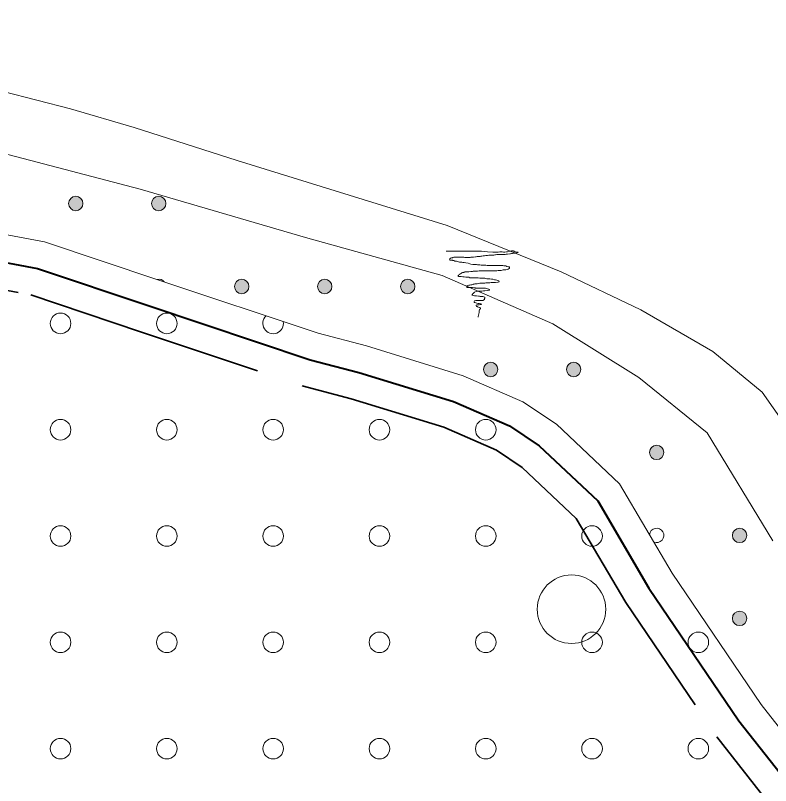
# Model space of a CAD drawing. Extents: x 640104 to 640970, y 6442278 to 6442689.
# Drawn here: x 640830.39 to 640852.42, y 6442566.14 to 6442588.6 of the extents above; entities that cross this region are included whole.
import ezdxf

# ---------------------------------------------------------------- set-up
doc = ezdxf.new("R2010")
doc.units = 0
doc.header["$LTSCALE"] = 1.2
doc.linetypes.add('MEDIUM_DASHED', pattern=[4.5, 3, -1.5])
for name, color, linetype, lineweight in [('31', 7, 'Continuous', 13), ('35', 7, 'Continuous', 35), ('40', 7, 'Continuous', 13), ('43', 7, 'Continuous', 13), ('45', 7, 'Continuous', 13), ('47', 7, 'Continuous', 13)]:
    doc.layers.add(name, color=color, linetype=linetype, lineweight=lineweight)

msp = doc.modelspace()

# ---------------------------------------------------------------- hatches: boundary and pattern name
at = {"layer": '45'}
for points in [[(640832.365, 6442583.115, 1), (640831.945, 6442583.115, 1)], [(640834.785, 6442583.115, 1), (640834.365, 6442583.115, 1)], [(640837.205, 6442580.695, 1), (640836.785, 6442580.695, 1)], [(640839.625, 6442580.695, 1), (640839.205, 6442580.695, 1)], [(640842.045, 6442580.695, 1), (640841.625, 6442580.695, 1)], [(640844.465, 6442578.275, 1), (640844.045, 6442578.275, 1)], [(640846.885, 6442578.275, 1), (640846.465, 6442578.275, 1)], [(640849.305, 6442575.855, 1), (640848.885, 6442575.855, 1)], [(640851.725, 6442573.435, 1), (640851.305, 6442573.435, 1)], [(640851.725, 6442571.015, 1), (640851.305, 6442571.015, 1)]]:
    msp.add_hatch(color=256, dxfattribs=at).paths.add_polyline_path(points)

# ---------------------------------------------------------------- linework, layer by layer
at = {"layer": '31'}
for points in [[(640806.67, 6442588.45), (640812.06, 6442588.6), (640817.24, 6442588.41), (640821.2, 6442588.12), (640826.89, 6442587.14), (640830.04, 6442586.38), (640832, 6442585.88), (640833.86, 6442585.33), (640836.86, 6442584.37), (640842.99, 6442582.47), (640846.31, 6442581.12), (640848.63, 6442580.01), (640850.73, 6442578.8), (640852.17, 6442577.61), (640853.2, 6442576.15)], [(640800.01, 6442586.58), (640808.04, 6442586.45), (640811.82, 6442586.33), (640815.73, 6442586.41), (640819.64, 6442586.2), (640823.04, 6442585.77), (640829.2, 6442584.8), (640834.03, 6442583.53), (640838.85, 6442582.12), (640842.84, 6442581.02), (640846.07, 6442579.61), (640848.58, 6442578.04), (640850.57, 6442576.43), (640852.48, 6442573.28)], [(640795.09, 6442584.35), (640814.42, 6442583.6), (640821.25, 6442583.41), (640827.17, 6442582.76), (640831.24, 6442582), (640834.55, 6442580.89), (640839.22, 6442579.33), (640840.63, 6442578.96), (640843.45, 6442578.09), (640845.19, 6442577.33), (640846.17, 6442576.68), (640848.01, 6442574.94), (640849.55, 6442572.33), (640852.14, 6442568.5), (640855.23, 6442564.57), (640856.17, 6442563.88), (640857.88, 6442562.74), (640859.67, 6442561.73), (640862.23, 6442560.67), (640868.09, 6442559.47), (640873.31, 6442558.39), (640877.43, 6442557.25), (640884.28, 6442553.98)]]:
    msp.add_lwpolyline(points, dxfattribs=at)
at = {"layer": '35', "lineweight": 40}
msp.add_lwpolyline([(640795.06, 6442583.55), (640814.39, 6442582.8), (640821.2, 6442582.61), (640827.05, 6442581.97), (640831.04, 6442581.22), (640834.3, 6442580.13), (640838.99, 6442578.56), (640840.41, 6442578.19), (640843.17, 6442577.34), (640844.8, 6442576.63), (640845.67, 6442576.05), (640847.38, 6442574.44), (640848.87, 6442571.9), (640851.49, 6442568.03), (640854.67, 6442564), (640855.71, 6442563.23), (640857.46, 6442562.06), (640859.32, 6442561.01), (640862, 6442559.9), (640867.93, 6442558.69), (640873.12, 6442557.61), (640877.15, 6442556.5), (640883.92, 6442553.26)], dxfattribs=at)
at = {"layer": '35', "linetype": 'MEDIUM_DASHED'}
msp.add_lwpolyline([(640795.03, 6442582.75), (640814.36, 6442582), (640821.14, 6442581.81), (640826.93, 6442581.17), (640830.84, 6442580.45), (640834.04, 6442579.37), (640838.76, 6442577.8), (640840.19, 6442577.42), (640842.89, 6442576.59), (640844.42, 6442575.92), (640845.17, 6442575.42), (640846.75, 6442573.93), (640848.2, 6442571.48), (640850.85, 6442567.56), (640854.11, 6442563.42), (640855.25, 6442562.57), (640857.04, 6442561.37), (640858.97, 6442560.29), (640861.76, 6442559.13), (640867.77, 6442557.91), (640872.93, 6442556.83), (640876.87, 6442555.74), (640883.47, 6442552.59)], dxfattribs=at)
at = {"layer": '40'}
for points in [[(640842.96, 6442581.72), (640842.99, 6442581.72), (640843.04, 6442581.72), (640843.09, 6442581.72), (640843.11, 6442581.72), (640843.16, 6442581.72), (640843.24, 6442581.72), (640843.4, 6442581.72), (640843.49, 6442581.72), (640843.51, 6442581.72), (640843.53, 6442581.72), (640843.56, 6442581.72), (640843.6, 6442581.72), (640843.66, 6442581.72), (640843.7, 6442581.72), (640843.73, 6442581.72), (640843.77, 6442581.72), (640843.81, 6442581.72), (640843.84, 6442581.72), (640843.89, 6442581.72), (640843.91, 6442581.72), (640843.95, 6442581.72), (640843.99, 6442581.72), (640844.16, 6442581.71), (640844.32, 6442581.7), (640844.37, 6442581.7), (640844.4, 6442581.7), (640844.41, 6442581.7), (640844.44, 6442581.7), (640844.47, 6442581.7), (640844.52, 6442581.71), (640844.55, 6442581.71), (640844.56, 6442581.71), (640844.58, 6442581.71), (640844.59, 6442581.71), (640844.63, 6442581.7), (640844.65, 6442581.7), (640844.67, 6442581.7), (640844.72, 6442581.71), (640844.75, 6442581.71), (640844.79, 6442581.72), (640844.8, 6442581.72), (640844.84, 6442581.72), (640844.86, 6442581.73), (640844.88, 6442581.73), (640844.91, 6442581.73), (640844.92, 6442581.72), (640844.94, 6442581.72), (640844.97, 6442581.71), (640844.98, 6442581.71)], [(640843.72, 6442581.55), (640843.71, 6442581.55), (640843.68, 6442581.55), (640843.66, 6442581.54), (640843.64, 6442581.54), (640843.62, 6442581.54), (640843.6, 6442581.54), (640843.57, 6442581.54), (640843.55, 6442581.54), (640843.51, 6442581.54), (640843.5, 6442581.54), (640843.47, 6442581.55), (640843.45, 6442581.55), (640843.43, 6442581.55), (640843.41, 6442581.55), (640843.39, 6442581.55), (640843.36, 6442581.55), (640843.33, 6442581.55), (640843.31, 6442581.55), (640843.29, 6442581.55), (640843.26, 6442581.55), (640843.24, 6442581.55), (640843.22, 6442581.55), (640843.2, 6442581.55), (640843.18, 6442581.55), (640843.15, 6442581.54), (640843.14, 6442581.53), (640843.11, 6442581.53), (640843.09, 6442581.52), (640843.08, 6442581.52), (640843.07, 6442581.51), (640843.06, 6442581.5), (640843.05, 6442581.48), (640843.06, 6442581.46), (640843.11, 6442581.46), (640843.14, 6442581.46), (640843.15, 6442581.45), (640843.18, 6442581.45), (640843.2, 6442581.44), (640843.21, 6442581.43), (640843.24, 6442581.43), (640843.26, 6442581.43), (640843.28, 6442581.42), (640843.32, 6442581.41), (640843.35, 6442581.4), (640843.39, 6442581.4), (640843.41, 6442581.4), (640843.44, 6442581.39), (640843.48, 6442581.39), (640843.53, 6442581.38)], [(640844.98, 6442581.71), (640845.01, 6442581.7), (640845.03, 6442581.7), (640845.05, 6442581.7), (640845.06, 6442581.69), (640845.05, 6442581.69), (640845.06, 6442581.69), (640845.04, 6442581.69), (640845.01, 6442581.68), (640844.98, 6442581.67), (640844.97, 6442581.67), (640844.94, 6442581.67), (640844.92, 6442581.67), (640844.91, 6442581.67), (640844.89, 6442581.66), (640844.86, 6442581.66), (640844.83, 6442581.65), (640844.81, 6442581.65), (640844.75, 6442581.64), (640844.73, 6442581.64), (640844.71, 6442581.64), (640844.68, 6442581.63), (640844.66, 6442581.63), (640844.64, 6442581.63), (640844.61, 6442581.63), (640844.59, 6442581.63), (640844.54, 6442581.63), (640844.51, 6442581.63), (640844.47, 6442581.63), (640844.43, 6442581.63), (640844.4, 6442581.62), (640844.38, 6442581.62), (640844.35, 6442581.61), (640844.32, 6442581.61), (640844.23, 6442581.61), (640844.22, 6442581.61), (640844.2, 6442581.61), (640844.16, 6442581.6), (640844.11, 6442581.6), (640844.07, 6442581.59), (640844.04, 6442581.59), (640844, 6442581.58), (640843.97, 6442581.58), (640843.95, 6442581.57), (640843.92, 6442581.57), (640843.9, 6442581.57), (640843.89, 6442581.57), (640843.86, 6442581.57), (640843.83, 6442581.56), (640843.81, 6442581.56), (640843.75, 6442581.55), (640843.72, 6442581.55)], [(640843.53, 6442581.38), (640843.6, 6442581.37), (640843.65, 6442581.36), (640843.68, 6442581.35), (640843.73, 6442581.34), (640843.78, 6442581.34), (640843.81, 6442581.34), (640843.84, 6442581.34), (640843.87, 6442581.33), (640843.91, 6442581.33), (640843.94, 6442581.33), (640843.98, 6442581.32), (640844.02, 6442581.32), (640844.06, 6442581.32), (640844.11, 6442581.32), (640844.15, 6442581.31), (640844.18, 6442581.31), (640844.2, 6442581.31), (640844.23, 6442581.31), (640844.27, 6442581.31), (640844.31, 6442581.31), (640844.36, 6442581.31), (640844.4, 6442581.31), (640844.43, 6442581.31), (640844.47, 6442581.31), (640844.49, 6442581.31), (640844.52, 6442581.31), (640844.55, 6442581.31), (640844.58, 6442581.31), (640844.61, 6442581.31), (640844.64, 6442581.3), (640844.7, 6442581.3), (640844.73, 6442581.28), (640844.76, 6442581.27), (640844.79, 6442581.27), (640844.8, 6442581.26), (640844.8, 6442581.24), (640844.8, 6442581.22), (640844.79, 6442581.22), (640844.77, 6442581.21), (640844.76, 6442581.2), (640844.74, 6442581.19), (640844.7, 6442581.18), (640844.62, 6442581.18), (640844.56, 6442581.16), (640844.52, 6442581.16), (640844.47, 6442581.16), (640844.43, 6442581.15), (640844.38, 6442581.15), (640844.32, 6442581.15), (640844.22, 6442581.15), (640844.14, 6442581.15)], [(640844.14, 6442581.15), (640844.1, 6442581.15), (640844.06, 6442581.15), (640844.02, 6442581.15), (640843.99, 6442581.15), (640843.96, 6442581.15), (640843.92, 6442581.15), (640843.87, 6442581.14), (640843.78, 6442581.14), (640843.74, 6442581.14), (640843.72, 6442581.13), (640843.68, 6442581.13), (640843.62, 6442581.12), (640843.55, 6442581.12), (640843.53, 6442581.12), (640843.5, 6442581.12), (640843.48, 6442581.11), (640843.47, 6442581.1), (640843.45, 6442581.1), (640843.43, 6442581.1), (640843.41, 6442581.09), (640843.4, 6442581.08), (640843.37, 6442581.06), (640843.35, 6442581.05), (640843.35, 6442581.04), (640843.33, 6442581.03), (640843.32, 6442581.02), (640843.31, 6442581.01), (640843.3, 6442581), (640843.32, 6442580.99), (640843.33, 6442580.99), (640843.36, 6442580.99), (640843.39, 6442580.99), (640843.44, 6442580.98), (640843.48, 6442580.98), (640843.53, 6442580.97), (640843.59, 6442580.97), (640843.62, 6442580.97), (640843.65, 6442580.95), (640843.68, 6442580.95), (640843.77, 6442580.95), (640843.83, 6442580.95), (640843.89, 6442580.95), (640843.94, 6442580.94), (640844.01, 6442580.94), (640844.08, 6442580.94), (640844.14, 6442580.92), (640844.19, 6442580.92), (640844.23, 6442580.92), (640844.28, 6442580.91)], [(640844.28, 6442580.91), (640844.3, 6442580.91), (640844.32, 6442580.91), (640844.37, 6442580.89), (640844.4, 6442580.89), (640844.43, 6442580.88), (640844.45, 6442580.87), (640844.48, 6442580.86), (640844.49, 6442580.86), (640844.5, 6442580.83), (640844.49, 6442580.83), (640844.47, 6442580.82), (640844.46, 6442580.82), (640844.4, 6442580.81), (640844.37, 6442580.81), (640844.35, 6442580.81), (640844.31, 6442580.81), (640844.27, 6442580.81), (640844.23, 6442580.8), (640844.2, 6442580.8), (640844.18, 6442580.8), (640844.11, 6442580.8), (640844.08, 6442580.79), (640844.06, 6442580.79), (640844.03, 6442580.79), (640844.01, 6442580.79), (640843.98, 6442580.79), (640843.94, 6442580.79), (640843.9, 6442580.78), (640843.86, 6442580.77), (640843.83, 6442580.77), (640843.81, 6442580.77), (640843.79, 6442580.77), (640843.77, 6442580.76), (640843.74, 6442580.76), (640843.74, 6442580.75), (640843.71, 6442580.74), (640843.69, 6442580.74), (640843.68, 6442580.74), (640843.65, 6442580.73), (640843.62, 6442580.73), (640843.59, 6442580.72), (640843.57, 6442580.71), (640843.56, 6442580.7), (640843.56, 6442580.67), (640843.57, 6442580.67), (640843.61, 6442580.67), (640843.66, 6442580.67), (640843.7, 6442580.67), (640843.72, 6442580.67), (640843.77, 6442580.66), (640843.8, 6442580.66)], [(640843.8, 6442580.66), (640843.81, 6442580.65), (640843.83, 6442580.65), (640843.86, 6442580.65), (640843.9, 6442580.65), (640843.92, 6442580.65), (640843.97, 6442580.65), (640844.01, 6442580.65), (640844.03, 6442580.65), (640844.05, 6442580.65), (640844.07, 6442580.65), (640844.1, 6442580.65), (640844.13, 6442580.64), (640844.16, 6442580.63), (640844.18, 6442580.62), (640844.2, 6442580.62), (640844.22, 6442580.61), (640844.22, 6442580.59), (640844.16, 6442580.58), (640844.08, 6442580.57), (640844.05, 6442580.57), (640844, 6442580.56), (640843.97, 6442580.56), (640843.93, 6442580.56), (640843.9, 6442580.56), (640843.86, 6442580.56), (640843.83, 6442580.55), (640843.78, 6442580.53), (640843.77, 6442580.52), (640843.75, 6442580.5), (640843.74, 6442580.49), (640843.72, 6442580.48), (640843.72, 6442580.46), (640843.71, 6442580.44), (640843.72, 6442580.44), (640843.74, 6442580.43), (640843.78, 6442580.42), (640843.84, 6442580.42), (640843.9, 6442580.41), (640843.93, 6442580.41), (640843.95, 6442580.4), (640843.99, 6442580.4), (640844.03, 6442580.4), (640844.08, 6442580.38), (640844.08, 6442580.35), (640844.07, 6442580.34), (640844.07, 6442580.32), (640844.03, 6442580.29), (640844.01, 6442580.29), (640843.98, 6442580.29), (640843.94, 6442580.29), (640843.9, 6442580.29), (640843.86, 6442580.29), (640843.82, 6442580.29), (640843.78, 6442580.28), (640843.77, 6442580.26), (640843.77, 6442580.25), (640843.77, 6442580.23), (640843.79, 6442580.23), (640843.85, 6442580.21), (640843.89, 6442580.2), (640843.92, 6442580.2), (640843.95, 6442580.19), (640843.98, 6442580.19), (640843.99, 6442580.17), (640843.98, 6442580.17), (640843.95, 6442580.17), (640843.92, 6442580.16), (640843.87, 6442580.16), (640843.85, 6442580.16), (640843.83, 6442580.15), (640843.83, 6442580.13), (640843.84, 6442580.11), (640843.86, 6442580.11), (640843.87, 6442580.1), (640843.9, 6442580.09), (640843.93, 6442580.08), (640843.95, 6442580.08), (640843.96, 6442580.05), (640843.95, 6442580.04), (640843.94, 6442580.02), (640843.93, 6442580.01), (640843.92, 6442579.99), (640843.92, 6442579.97), (640843.92, 6442579.95), (640843.92, 6442579.93), (640843.91, 6442579.91), (640843.91, 6442579.89), (640843.9, 6442579.87), (640843.9, 6442579.85), (640843.89, 6442579.83), (640843.89, 6442579.81), (640843.89, 6442579.8), (640843.89, 6442579.82)]]:
    msp.add_lwpolyline(points, dxfattribs=at)
at = {"layer": '43'}
for centre in [(640831.711, 6442579.618), (640834.811, 6442579.618), (640831.711, 6442576.518), (640834.811, 6442576.518), (640837.911, 6442576.518), (640841.011, 6442576.518), (640844.111, 6442576.518), (640831.711, 6442573.418), (640834.811, 6442573.418), (640837.911, 6442573.418), (640841.011, 6442573.418), (640844.111, 6442573.418), (640847.211, 6442573.418), (640831.711, 6442570.318), (640834.811, 6442570.318), (640837.911, 6442570.318), (640841.011, 6442570.318), (640844.111, 6442570.318), (640847.211, 6442570.318), (640850.311, 6442570.318), (640831.711, 6442567.218), (640834.811, 6442567.218), (640837.911, 6442567.218), (640841.011, 6442567.218), (640844.111, 6442567.218), (640847.211, 6442567.218), (640850.311, 6442567.218)]:
    msp.add_circle(centre, 0.3, dxfattribs=at)
msp.add_arc((640837.911, 6442579.618), 0.3, 133.2339, 9.8226, dxfattribs=at)
at = {"layer": '45'}
for centre in [(640832.155, 6442583.115), (640834.575, 6442583.115), (640836.995, 6442580.695), (640839.415, 6442580.695), (640841.835, 6442580.695), (640844.255, 6442578.275), (640846.675, 6442578.275), (640849.095, 6442575.855), (640851.515, 6442573.435), (640851.515, 6442571.015)]:
    msp.add_circle(centre, 0.21, dxfattribs=at)
for centre, start, end in [((640834.575, 6442580.695), 39.2581, 103.7932), ((640849.095, 6442573.435), 246.9423, 174.0656)]:
    msp.add_arc(centre, 0.21, start, end, dxfattribs=at)
at = {"layer": '47'}
msp.add_circle((640846.612, 6442571.284), 1, dxfattribs=at)

doc.saveas('drawing.dxf')
